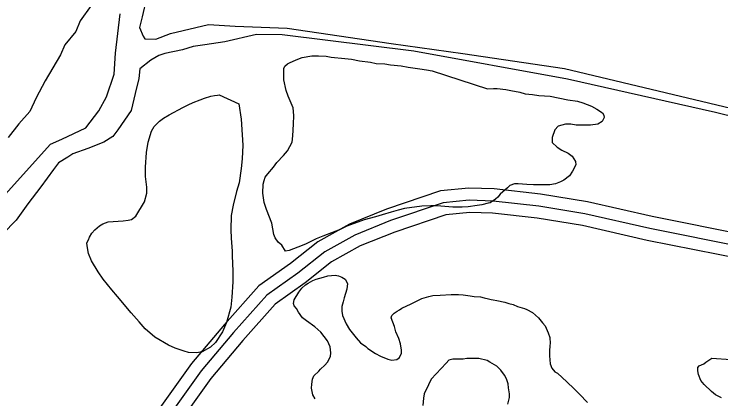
# Model space of a CAD drawing. Extents: x 3313442 to 3351311, y 721974 to 747360.
# Drawn here: x 3336312 to 3337184, y 728154 to 728629 of the extents above; entities that cross this region are included whole.
import ezdxf

# ---------------------------------------------------------------- set-up
doc = ezdxf.new("R2010")
doc.units = 0
for name, color, linetype in [('V-ROAD-CNTR', 7, 'Continuous'), ('V-SITE-VEGE', 7, 'Continuous'), ('V-TOPO-SHOR', 7, 'Continuous')]:
    doc.layers.add(name, color=color, linetype=linetype)

msp = doc.modelspace()

# ---------------------------------------------------------------- linework, layer by layer
at = {"layer": 'V-ROAD-CNTR'}
for points in [[(3337215.96, 728355.82), (3337099.25, 728379.14), (3337019.16, 728397.55), (3336961.48, 728407.08), (3336904.2, 728413.39), (3336872.98, 728414.37), (3336838.13, 728410.88), (3336771.32, 728388.26), (3336725.85, 728370.02), (3336686.8, 728348.21), (3336653.14, 728321.35), (3336613.77, 728293.51), (3336571.43, 728246.03), (3336531.06, 728197.84), (3336487.77, 728137.33), (3336458.82, 728103.72), (3336424.09, 728071.43), (3336380.32, 728037.34), (3336310.25, 727987.27)], [(3337212.9, 728341.14), (3337096.1, 728364.47), (3337016.25, 728382.82), (3336959.44, 728392.21), (3336903.14, 728398.41), (3336873.49, 728399.34), (3336841.32, 728396.13), (3336776.52, 728374.19), (3336732.33, 728356.46), (3336695.2, 728335.72), (3336662.15, 728309.35), (3336623.83, 728282.25), (3336582.78, 728236.22), (3336542.92, 728188.65), (3336499.58, 728128.05), (3336469.64, 728093.3), (3336433.83, 728060), (3336389.3, 728025.32), (3336318.3, 727974.59), (3336258.74, 727941.32)], [(3337347.51, 728296.59), (3337347.51, 728296.59), (3337209.84, 728326.45), (3337092.95, 728349.81), (3337013.34, 728368.1), (3336957.39, 728377.35), (3336902.08, 728383.44), (3336874, 728384.32), (3336844.52, 728381.37), (3336781.72, 728360.11), (3336738.8, 728342.9), (3336703.59, 728323.22), (3336671.17, 728297.35), (3336633.89, 728270.99), (3336594.13, 728226.41), (3336554.79, 728179.46), (3336511.39, 728118.78), (3336480.47, 728082.88), (3336443.56, 728048.57), (3336398.27, 728013.29), (3336363.98, 727988.79)]]:
    msp.add_lwpolyline(points, dxfattribs=at)
at = {"layer": 'V-SITE-VEGE'}
for points in [[(3336406.95, 728639.92), (3336393.62, 728621.08), (3336388.06, 728607.78), (3336374.73, 728591.16), (3336369.17, 728578.97), (3336350.28, 728546.83), (3336339.16, 728525.77), (3336331.38, 728509.15), (3336318.05, 728493.64), (3336304.72, 728477.02)], [(3336646.02, 728564.75), (3336649.17, 728567.88), (3336651.6, 728569.26), (3336659.97, 728572.71), (3336667.29, 728575.47), (3336679.47, 728577.86), (3336687.47, 728577.83), (3336696.87, 728577.1), (3336703.12, 728576.04), (3336719.82, 728574.24), (3336728.17, 728573.52), (3336738.25, 728571.74), (3336751.82, 728569.96), (3336758.77, 728568.19), (3336769.21, 728567.81), (3336776.51, 728566.74), (3336789.38, 728565.31), (3336798.07, 728563.88), (3336812.33, 728561.75), (3336820.68, 728560.33), (3336827.63, 728559.26), (3336896.1, 728536.76)], [(3336896.1, 728536.76), (3336903.41, 728537.43), (3336907.93, 728537.41), (3336918.71, 728535.98), (3336924.97, 728534.92), (3336935.75, 728532.79), (3336942.36, 728530.68), (3336951.4, 728529.96), (3336959.4, 728528.89), (3336973.31, 728527.79), (3336995.22, 728523.19), (3337007.04, 728521.76), (3337013.65, 728519.65), (3337024.42, 728515.44), (3337030.67, 728511.94), (3337037.96, 728507.39), (3337039.69, 728504.25), (3337040.03, 728501.47), (3337037.58, 728496.6), (3337032, 728493.49), (3337022.95, 728492.13), (3337005.2, 728492.19), (3336998.59, 728493.26), (3336992.33, 728493.28), (3336983.28, 728490.88), (3336979.08, 728486.37), (3336975.57, 728476.98), (3336975.9, 728470.72), (3336981.79, 728464.79), (3336987.7, 728461.29), (3336995.69, 728457.43), (3337000.54, 728453.93), (3337004.35, 728447.31), (3337005.03, 728443.13), (3337000.83, 728435.15), (3336996.98, 728429.59), (3336990, 728424.05), (3336986.17, 728421.97), (3336979.9, 728419.56), (3336972.94, 728418.54), (3336961.45, 728418.23), (3336952.75, 728418.26), (3336944.41, 728418.64), (3336933.62, 728419.72), (3336929.1, 728419.73), (3336923.53, 728417.66), (3336920.73, 728414.89), (3336911.66, 728406.92), (3336908.86, 728403.1), (3336905.72, 728400.68), (3336899.1, 728396.18), (3336897.01, 728395.83), (3336889, 728393.77), (3336883.08, 728392.75), (3336872.29, 728391.4), (3336864.63, 728390.73), (3336853.15, 728390.77), (3336833.32, 728392.57), (3336826.02, 728392.6), (3336814.88, 728391.94), (3336793.64, 728389.23), (3336785.63, 728387.17), (3336777.28, 728384.76), (3336766.13, 728381.32), (3336757.77, 728378.92), (3336743.84, 728375.14), (3336722.59, 728367.21), (3336714.23, 728363.41), (3336692.97, 728355.13), (3336684.61, 728351.68), (3336671.36, 728345.11), (3336661.96, 728341.32), (3336651.16, 728337.53), (3336646.98, 728336.5), (3336642.48, 728343.82), (3336637.97, 728347.67), (3336634.16, 728352.9), (3336632.44, 728357.08), (3336630.05, 728371.01), (3336623.5, 728388.08), (3336620.4, 728396.79), (3336619.04, 728408.27), (3336619.43, 728419.41), (3336620.49, 728423.58), (3336621.89, 728427.75), (3336625.04, 728431.91), (3336632.03, 728440.24), (3336636.22, 728446.14), (3336644.25, 728454.46), (3336649.14, 728460.36), (3336655.1, 728471.13), (3336655.82, 728479.13), (3336656.56, 728493.39), (3336657.3, 728504.17), (3336656.29, 728513.57), (3336650.07, 728527.86), (3336647.66, 728534.82), (3336644.92, 728548.06), (3336644.94, 728552.58), (3336644.62, 728561.98), (3336646.02, 728564.75)], [(3336683.23, 728154.05), (3336680.47, 728159.28), (3336679.11, 728167.29), (3336679.12, 728172.16), (3336680.19, 728178.42), (3336681.94, 728182.59), (3336687.88, 728188.48), (3336689.97, 728190.91), (3336695.21, 728195.77), (3336698.7, 728199.58), (3336702.2, 728206.53), (3336702.92, 728211.05), (3336701.9, 728218.36), (3336698.44, 728225.68), (3336690.48, 728236.49), (3336683.19, 728243.12), (3336672.78, 728250.47), (3336667.92, 728254.31), (3336663.07, 728261.29), (3336660.31, 728265.82), (3336657.53, 728268.96), (3336656.85, 728272.1), (3336657.56, 728276.62), (3336663.16, 728285.99), (3336667, 728290.85), (3336671.54, 728295.01), (3336674.68, 728297.09), (3336680.6, 728300.2), (3336684.79, 728301.93), (3336693.84, 728304.33), (3336699.06, 728306.05), (3336708.12, 728306.71), (3336712.29, 728306), (3336716.46, 728304.25), (3336720.27, 728301.8), (3336723.39, 728296.57), (3336722.67, 728289.61), (3336719.15, 728278.84), (3336718.09, 728273.97), (3336716.33, 728268.06), (3336716.31, 728262.5), (3336717.34, 728257.28), (3336721.48, 728246.82), (3336725.98, 728239.85), (3336733.95, 728229.38), (3336739.15, 728223.45), (3336746.09, 728218.9), (3336748.51, 728216.46), (3336757.89, 728210.16), (3336764.14, 728207.01), (3336773.17, 728203.15), (3336778.04, 728202.09), (3336784.31, 728202.77)], [(3336788.55, 728222.24), (3336786.48, 728228.51), (3336783.03, 728236.87), (3336781.31, 728243.49), (3336777.18, 728254.29), (3336777.88, 728257.07), (3336780.67, 728259.84), (3336784.51, 728262.26), (3336787.65, 728263.99), (3336790.44, 728266.07), (3336796.36, 728268.83), (3336800.89, 728271.25), (3336809.96, 728275.75), (3336815.19, 728278.16), (3336823.54, 728280.57), (3336828.42, 728281.6), (3336837.81, 728282.26), (3336851.04, 728282.91), (3336860.08, 728282.88), (3336866, 728282.51), (3336874.69, 728281.44), (3336879.56, 728280.38), (3336887.56, 728280), (3336892.08, 728278.94), (3336897.3, 728277.53), (3336900.43, 728276.83), (3336902.86, 728276.47), (3336907.38, 728275.41), (3336917.46, 728273.64), (3336922.33, 728271.88), (3336927.54, 728270.47), (3336933.11, 728268.36), (3336941.79, 728265.55), (3336944.57, 728264.5), (3336951.52, 728260.65), (3336958.8, 728254.01), (3336963.65, 728248.08), (3336967.12, 728244.24), (3336970.92, 728235.88), (3336972.98, 728229.95), (3336973.31, 728222.65), (3336972.95, 728220.21), (3336972.58, 728212.91), (3336972.56, 728207.34), (3336973.22, 728197.59), (3336975.29, 728192.02), (3336979.1, 728187.48), (3336982.23, 728185.73), (3336994.02, 728175.26), (3337002.69, 728166.52), (3337009.63, 728159.89), (3337019.33, 728149.77)], [(3336784.31, 728202.77), (3336787.45, 728205.19), (3336789.9, 728210.4), (3336789.91, 728214.23), (3336788.55, 728222.24)], [(3336916.81, 728183.52), (3336912.3, 728189.45), (3336907.45, 728194.34), (3336898.77, 728199.59), (3336895.64, 728201.34), (3336885.21, 728204.16), (3336876.52, 728204.19), (3336870.6, 728203.86), (3336866.07, 728203.18), (3336853.2, 728203.22), (3336848.32, 728201.85), (3336844.83, 728198.38), (3336826.67, 728178.61), (3336823.17, 728171.67), (3336817.91, 728160.2), (3336816.85, 728154.99), (3336816.12, 728145.94)], [(3337184.63, 728155.46), (3337177.34, 728159.32), (3337172.13, 728163.16), (3337163.11, 728171.89), (3337159.3, 728176.77), (3337156.19, 728184.09), (3337155.52, 728188.96), (3337155.53, 728192.79), (3337156.93, 728194.88), (3337162.85, 728197.29), (3337165.29, 728199.37), (3337172.62, 728204.56), (3337195.93, 728202.74)], [(3336921.21, 728147.67), (3336922.98, 728156.01), (3336922.99, 728160.19), (3336921.97, 728167.84), (3336921.64, 728172.72), (3336919.23, 728178.99), (3336916.81, 728183.52)]]:
    msp.add_lwpolyline(points, dxfattribs=at)
msp.add_lwpolyline([(3336589.15, 728518.33), (3336592.21, 728499.53), (3336593.54, 728480.04), (3336594.2, 728467.51), (3336593.44, 728450.46), (3336592.01, 728438.64), (3336589.51, 728420.9), (3336586.34, 728410.12), (3336582.46, 728393.44), (3336579.98, 728380.57), (3336579.57, 728362.83), (3336579.88, 728352.39), (3336580.87, 728336.38), (3336580.85, 728330.81), (3336581.83, 728311.67), (3336581.79, 728298.8), (3336580.68, 728279.66), (3336579.24, 728267.49), (3336573.96, 728248.37), (3336569.05, 728236.91), (3336560.65, 728223.71), (3336554.37, 728217.82), (3336543.91, 728212.29), (3336536.95, 728210.92), (3336527.21, 728211.3), (3336521.99, 728213.06), (3336510.87, 728216.58), (3336502.53, 728220.43), (3336485.87, 728230.23), (3336473.72, 728240.71), (3336466.44, 728249.09), (3336456.39, 728260.26), (3336439.76, 728280.49), (3336432.48, 728288.87), (3336421.74, 728301.78), (3336415.86, 728310.85), (3336407.55, 728324.45), (3336403.76, 728333.51), (3336402.05, 728342.91), (3336401.71, 728346.74), (3336403.82, 728350.56), (3336405.22, 728353.68), (3336408.02, 728358.89), (3336411.51, 728363.05), (3336417.45, 728367.91), (3336421.63, 728370.33), (3336428.25, 728372.74), (3336434.16, 728373.07), (3336446.69, 728374.07), (3336452.96, 728374.74), (3336456.79, 728375.43), (3336462.37, 728379.58), (3336472.87, 728397.29), (3336475.69, 728408.07), (3336475.71, 728415.37), (3336474.02, 728428.6), (3336474.06, 728440.43), (3336475.51, 728458.52), (3336477.3, 728471.04), (3336481.52, 728484.6), (3336485.02, 728490.5), (3336491.3, 728497.09), (3336496.19, 728500.55), (3336503.16, 728504.7), (3336520.24, 728514.04), (3336526.86, 728517.15), (3336533.13, 728519.91), (3336541.5, 728523.36), (3336547.07, 728525.43), (3336554.73, 728527.84), (3336559.26, 728528.87), (3336563.09, 728529.2), (3336565.18, 728529.54)], close=True, dxfattribs=at)
at = {"layer": 'V-TOPO-SHOR'}
for points in [[(3336475.4, 728649.51), (3336469.89, 728625.93), (3336466.82, 728612.83), (3336471.23, 728602.13), (3336473.24, 728598.9), (3336486.95, 728598.46), (3336505.12, 728605.26), (3336551.93, 728616.42), (3336584.59, 728614.31), (3336648.91, 728611.71), (3336777.11, 728592.8), (3336865.39, 728580.45), (3336990.97, 728562.15), (3337240.84, 728502.36), (3337406.89, 728462.17)], [(3336297.45, 728402.38), (3336357.12, 728468.56), (3336371.06, 728474.97), (3336400.54, 728488.8), (3336416.53, 728509.93), (3336426.05, 728527.04), (3336435.41, 728555.25), (3336437.29, 728581.05), (3336440.19, 728605.24), (3336443.08, 728629.43)], [(3337412.3, 728449.85), (3337177.14, 728507.58), (3336994.76, 728548.83), (3336805.31, 728583.44), (3336642.84, 728603.46), (3336611.18, 728603.95), (3336571.83, 728595.19), (3336547.42, 728591.23), (3336533.1, 728589.05), (3336519.78, 728585.26), (3336497.99, 728580.68), (3336490.52, 728578.28), (3336480.83, 728572.26), (3336467.28, 728561.61), (3336465.84, 728549.52), (3336461.55, 728531.18), (3336456.65, 728510.22), (3336440.05, 728486.47), (3336433.98, 728478.22), (3336422.67, 728471.2), (3336402.88, 728463.39), (3336384.72, 728456.58), (3336378.25, 728452.57), (3336366.94, 728445.54), (3336360.87, 728437.29), (3336344.88, 728416.16), (3336328.89, 728395.04), (3336314.51, 728374.91), (3336298.13, 728358.02)]]:
    msp.add_lwpolyline(points, dxfattribs=at)

doc.saveas('drawing.dxf')
